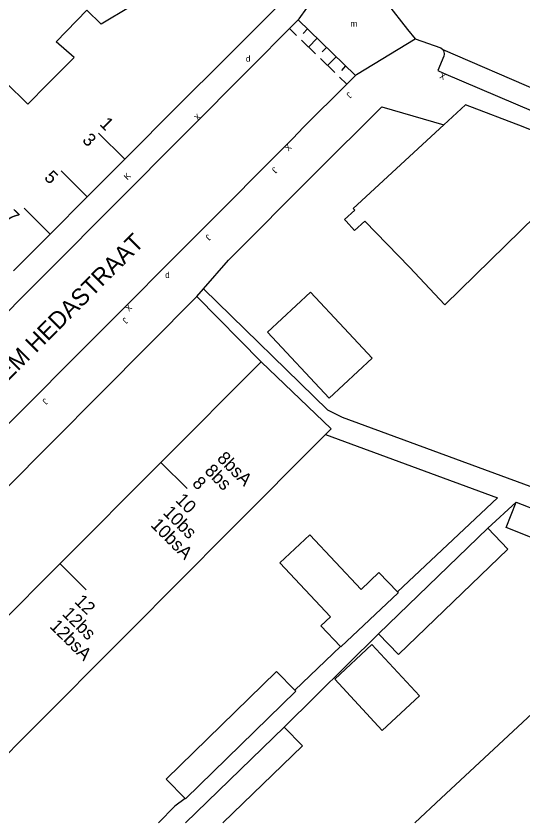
# Model space of a CAD drawing. Extents: x 134999 to 136502, y 457398 to 459002.
# Drawn here: x 135851.3 to 135892.5, y 457400 to 457465.7 of the extents above; entities that cross this region are included whole.
import ezdxf

# ---------------------------------------------------------------- set-up
doc = ezdxf.new("R2010")
doc.units = 0
for name, color, linetype in [('RI_DGTB_15', 7, 'Continuous'), ('RI_DGTB_23', 7, 'Continuous'), ('RI_DGTB_29', 7, 'Continuous'), ('RI_DGTB_30', 7, 'Continuous'), ('RI_DGTB_31', 7, 'Continuous'), ('RI_DGTB_35', 7, 'Continuous'), ('RI_DGTB_36', 7, 'Continuous'), ('RI_DGTB_37', 7, 'Continuous'), ('RI_DGTB_4', 7, 'Continuous'), ('RI_DGTB_43', 7, 'Continuous'), ('RI_DGTB_5', 7, 'Continuous'), ('RI_DGTB_53', 7, 'Continuous'), ('RI_DGTB_54', 7, 'Continuous'), ('RI_DGTB_6', 7, 'Continuous')]:
    doc.layers.add(name, color=color, linetype=linetype)

msp = doc.modelspace()

# ---------------------------------------------------------------- linework, layer by layer
at = {"layer": 'RI_DGTB_15'}
for p, q in [((135860.089, 457454.064), (135857.961, 457456.178)), ((135857.029, 457450.981), (135854.9, 457453.095)), ((135854.03, 457447.96), (135851.901, 457450.074)), ((135863.033, 457429.348), (135865.159, 457427.231)), ((135854.821, 457421.104), (135856.947, 457418.987))]:
    msp.add_line(p, q, dxfattribs=at)
at = {"layer": 'RI_DGTB_23'}
msp.add_line((135865.944, 457442.864), (135866.508, 457443.509), dxfattribs=at)
at = {"layer": 'RI_DGTB_31'}
for p, q in [((135878.837, 457460.897), (135874.187, 457465.417)), ((135874.071, 457464.135), (135873.49, 457464.7)), ((135874.962, 457464.664), (135874.614, 457464.305)), ((135875.621, 457462.628), (135874.459, 457463.758)), ((135875.737, 457463.91), (135875.04, 457463.193)), ((135876.512, 457463.157), (135876.164, 457462.799)), ((135877.171, 457461.122), (135876.009, 457462.252)), ((135877.287, 457462.404), (135876.59, 457461.687)), ((135878.062, 457461.65), (135877.714, 457461.292)), ((135878.14, 457460.18), (135877.559, 457460.745))]:
    msp.add_line(p, q, dxfattribs=at)
at = {"layer": 'RI_DGTB_4'}
for p, q in [((135864.431, 457458.437), (135860.089, 457454.064)), ((135860.089, 457454.064), (135857.029, 457450.981)), ((135857.029, 457450.981), (135854.03, 457447.96)), ((135854.03, 457447.96), (135851.044, 457444.953)), ((135863.027, 457429.354), (135871.186, 457437.548)), ((135876.41, 457431.626), (135868.616, 457423.789)), ((135854.817, 457421.108), (135863.027, 457429.354)), ((135868.616, 457423.789), (135860.411, 457415.537)), ((135846.607, 457412.862), (135854.817, 457421.108)), ((135860.411, 457415.537), (135852.206, 457407.286)), ((135885.838, 457402.01), (135894.123, 457409.755)), ((135852.206, 457407.286), (135844.961, 457400)), ((135883.688, 457400), (135885.838, 457402.01))]:
    msp.add_line(p, q, dxfattribs=at)
for points in [[(135872.471, 457471.895), (135874.558, 457468.56), (135868.222, 457462.202), (135864.431, 457458.437)], [(135898.486, 457454.275), (135892.51, 457456.694), (135887.816, 457458.491), (135886.038, 457456.845)], [(135886.038, 457456.845), (135878.682, 457450.036), (135878.818, 457449.89), (135877.977, 457449.152), (135878.109, 457449.002)], [(135878.769, 457448.251), (135879.631, 457449.008), (135883.269, 457445.248)], [(135871.186, 457437.548), (135876.871, 457432.09), (135876.41, 457431.626)]]:
    msp.add_lwpolyline(points, dxfattribs=at)
at = {"layer": 'RI_DGTB_5'}
for p, q in [((135878.109, 457449.002), (135878.769, 457448.251)), ((135883.269, 457445.248), (135886.13, 457442.181))]:
    msp.add_line(p, q, dxfattribs=at)
for points in [[(135862.811, 457470.643), (135863.942, 457468.82), (135860.44, 457466.647), (135860.54, 457466.471), (135858.159, 457465.052)], [(135855.981, 457462.351), (135854.516, 457463.62), (135857, 457466.192), (135858.159, 457465.052)], [(135853.8, 457460.161), (135852.193, 457458.548), (135848.544, 457462.122), (135847.017, 457460.677)], [(135853.8, 457460.161), (135855.981, 457462.351)], [(135898.486, 457454.275), (135886.13, 457442.181)]]:
    msp.add_lwpolyline(points, dxfattribs=at)
at = {"layer": 'RI_DGTB_53'}
for points in [[(135878.31, 457471.12), (135879.84, 457468.908), (135881.435, 457466.742), (135883.094, 457464.624), (135883.71, 457463.87)], [(135873.495, 457464.695), (135874.28, 457465.49)], [(135842.745, 457433.784), (135870.44, 457461.6), (135873.495, 457464.695)], [(135883.71, 457463.87), (135885.8, 457463.12), (135885.961, 457462.996)], [(135885.961, 457462.996), (135886.063, 457462.821), (135886.09, 457462.619), (135886.05, 457462.45), (135885.55, 457461.28), (135886.03, 457461.06), (135893.34, 457457.94), (135895.676, 457457.045), (135898.039, 457456.225), (135900.427, 457455.481), (135900.91, 457455.34), (135924.54, 457448.8), (135931.93, 457446.7), (135934.326, 457445.916), (135936.695, 457445.056), (135939.036, 457444.121), (135941.346, 457443.112), (135943.623, 457442.031), (135945.865, 457440.878), (135946.49, 457440.54), (135952.32, 457436.93), (135961.15, 457431.35), (135962.14, 457432.83)], [(135885.961, 457462.996), (135893.755, 457459.628), (135896.042, 457458.751), (135898.36, 457457.947), (135900.712, 457457.214), (135901.172, 457457.08), (135910.299, 457454.554)], [(135878.95, 457460.95), (135878.157, 457460.163)], [(135878.157, 457460.163), (135874.64, 457456.67)]]:
    msp.add_lwpolyline(points, dxfattribs=at)
at = {"layer": 'RI_DGTB_54'}
for p, q in [((135874.28, 457465.49), (135878.31, 457471.12)), ((135878.95, 457460.95), (135883.71, 457463.87)), ((135889.63, 457423.992), (135891.94, 457426.126)), ((135880.734, 457415.401), (135873.06, 457407.799)), ((135877.647, 457414.362), (135873.926, 457410.798)), ((135865.015, 457401.979), (135864.169, 457401.347)), ((135862.833, 457400), (135864.169, 457401.347))]:
    msp.add_line(p, q, dxfattribs=at)
for points in [[(135866.508, 457443.509), (135868.542, 457445.833), (135875.521, 457452.863), (135880.999, 457458.315), (135886.038, 457456.845)], [(135826.491, 457408.272), (135873.762, 457455.738), (135874.64, 457456.67)], [(135921.464, 457431.094), (135908.317, 457434.676), (135901.775, 457424.184), (135877.806, 457433.028), (135876.61, 457433.605), (135866.508, 457443.509)], [(135865.944, 457442.864), (135846.312, 457423.116), (135837.127, 457413.806), (135828.99, 457405.587), (135823.358, 457400)], [(135871.186, 457437.548), (135865.944, 457442.864)], [(135876.41, 457431.626), (135890.411, 457426.461), (135882.271, 457418.807)]]:
    msp.add_lwpolyline(points, dxfattribs=at)
at = {"layer": 'RI_DGTB_6'}
for p, q in [((135891.94, 457426.126), (135897.861, 457423.761)), ((135889.63, 457423.992), (135880.734, 457415.401)), ((135872.701, 457421.166), (135875.152, 457423.464))]:
    msp.add_line(p, q, dxfattribs=at)
for points in [[(135880.225, 457437.843), (135876.734, 457434.582), (135871.698, 457439.973), (135875.189, 457443.234), (135877.952, 457440.289)], [(135877.952, 457440.289), (135880.225, 457437.843)], [(135897.861, 457423.761), (135897.037, 457421.691), (135895.178, 457422.431), (135893.785, 457422.988), (135891.116, 457424.056), (135891.94, 457426.126)], [(135889.63, 457423.992), (135891.256, 457422.3), (135882.359, 457413.709), (135880.734, 457415.401)], [(135875.152, 457423.464), (135879.323, 457419.016), (135880.767, 457420.39), (135882.271, 457418.807)], [(135877.647, 457414.362), (135876.048, 457416.045), (135876.822, 457416.771), (135872.701, 457421.166)], [(135882.271, 457418.807), (135882.33, 457418.745), (135877.683, 457414.324), (135877.647, 457414.362)], [(135877.17, 457411.694), (135880.203, 457414.517), (135884.073, 457410.35), (135881.039, 457407.526), (135877.17, 457411.694)], [(135873.926, 457410.798), (135872.43, 457412.33), (135863.462, 457403.57), (135865.015, 457401.979)], [(135873.926, 457410.798), (135874, 457410.723), (135865.031, 457401.963), (135865.015, 457401.979)], [(135865.026, 457400), (135873.059, 457407.8), (135873.06, 457407.799)], [(135868.078, 457400), (135874.555, 457406.269), (135873.06, 457407.799)]]:
    msp.add_lwpolyline(points, dxfattribs=at)

# ---------------------------------------------------------------- texts
at = {"layer": 'RI_DGTB_29'}
for p in [(135869.943, 457461.99), (135863.374, 457444.374)]:
    msp.add_text('d', height=0.5, dxfattribs=at).set_placement(p)
at = {"layer": 'RI_DGTB_30'}
for s, height, rotation, p in [('X', 0.5, 156.13037, (135886.259, 457460.959)), ('X', 0.5, 44.85718, (135866.032, 457457.143)), ('X', 0.499, 225.15092, (135873.361, 457455.335)), ('K', 0.5, 44.85718, (135860.301, 457452.332)), ('X', 0.499, 225.15092, (135860.377, 457442.281))]:
    msp.add_text(s, height=height, rotation=rotation, dxfattribs=at).set_placement(p)
at = {"layer": 'RI_DGTB_31'}
for p in [(135878.302, 457459.56), (135872.241, 457453.453), (135866.841, 457447.974), (135860.08, 457441.201), (135853.568, 457434.612)]:
    msp.add_text('J', height=0.499, rotation=225.15092, dxfattribs=at).set_placement(p)
at = {"layer": 'RI_DGTB_35'}
for s, rotation, p in [('1', 315.2196, (135857.99, 457456.858)), ('8', 315.1139, (135865.514, 457427.588))]:
    msp.add_text(s, height=1.054, rotation=rotation, dxfattribs=at).set_placement(p)
at = {"layer": 'RI_DGTB_36'}
for s, rotation, p in [('3', 315.2196, (135856.568, 457455.549)), ('5', 315.2196, (135853.472, 457452.501)), ('7', 315.2196, (135850.306, 457449.303)), ('8bsA', 315.1057, (135867.532, 457429.613)), ('8bs', 315.1057, (135866.523, 457428.6)), ('10', 315.1057, (135864.152, 457426.22)), ('10bs', 315.1057, (135863.143, 457425.207)), ('10bsA', 315.1057, (135862.134, 457424.194)), ('12', 315.1057, (135855.94, 457417.976)), ('12bs', 315.1057, (135854.93, 457416.963)), ('12bsA', 315.1057, (135853.922, 457415.95))]:
    msp.add_text(s, height=1.054, rotation=rotation, dxfattribs=at).set_placement(p)
at = {"layer": 'RI_DGTB_37'}
msp.add_text('WILLEM HEDASTRAAT', height=1.4, rotation=45.11797, dxfattribs=at).set_placement((135847.426, 457432.765))
at = {"layer": 'RI_DGTB_43'}
msp.add_text('m', height=0.5, rotation=359.99963, dxfattribs=at).set_placement((135878.45, 457464.85))

doc.saveas('drawing.dxf')
